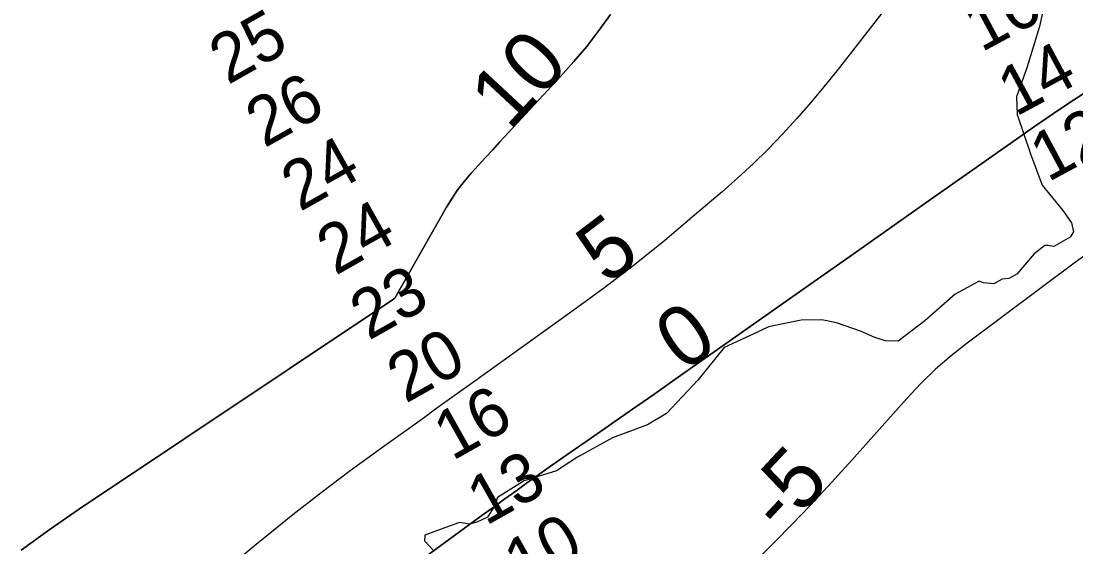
# Model space of a CAD drawing. Extents: x 3161665 to 3199565, y 885729 to 911164.
# Drawn here: x 3183943 to 3185389, y 906321 to 907041 of the extents above; entities that cross this region are included whole.
import ezdxf

# ---------------------------------------------------------------- set-up
doc = ezdxf.new("R2010")
doc.units = 0
for name, color, linetype in [('V-RIVR-EDGE', 7, 'Continuous'), ('V-RIVR-RANG', 7, 'Continuous'), ('V-TOPO-DPTH', 7, 'Continuous'), ('V-TOPO-MAJR-IDEN', 7, 'Continuous'), ('V-TOPO-MINR', 7, 'Continuous'), ('V-TOPO-MINR-IDEN', 7, 'Continuous'), ('V-TOPO-WATR', 7, 'Continuous')]:
    doc.layers.add(name, color=color, linetype=linetype)

msp = doc.modelspace()

# ---------------------------------------------------------------- linework, layer by layer
at = {"layer": 'V-RIVR-EDGE'}
for points in [[(3185410, 907256.6), (3185386.1, 907198.9), (3185366, 907156.9), (3185351.8, 907091.1), (3185339.3, 907033.9), (3185321.9, 906977.3), (3185307.7, 906937.4), (3185308.7, 906913.1), (3185327, 906859.6), (3185343, 906816.4), (3185371.6, 906781.8), (3185383.4, 906765), (3185386.1, 906752.6), (3185381.7, 906745.1), (3185359, 906732.7), (3185350.9, 906733.8), (3185346.6, 906733.8), (3185332, 906722.5), (3185308.2, 906694.5)], [(3185308.2, 906694.5), (3185297.4, 906688.6), (3185288.2, 906687.6), (3185276.9, 906681.1), (3185262.8, 906682.8), (3185256.9, 906684.9), (3185223.9, 906667.2), (3185182.3, 906630.6), (3185145.5, 906602.6), (3185128.3, 906603.2), (3185113.7, 906607.6), (3185093.8, 906616.3), (3185060.9, 906627.7), (3185040.9, 906632), (3185012.8, 906631.6), (3184968, 906622.5), (3184947, 906612.3), (3184907, 906594.1), (3184871.2, 906549.3), (3184828, 906503.6), (3184802, 906488), (3184753.9, 906470.3), (3184705.8, 906444), (3184677.2, 906425.2), (3184632.9, 906411.2), (3184596.2, 906388.7), (3184591.3, 906375.2), (3184582.6, 906361.7), (3184568, 906354.7), (3184557.8, 906352.1), (3184544.3, 906354.3), (3184517.8, 906344.6), (3184496.7, 906337.1), (3184496.2, 906329), (3184508.6, 906316)]]:
    msp.add_lwpolyline(points, dxfattribs=at)
at = {"layer": 'V-TOPO-DPTH'}
for points in [[(3183943.1, 906316.5), (3183982.9, 906345.1), (3184023.3, 906372.9), (3184453.9, 906660.4), (3184454, 906660.5), (3184455, 906661.3), (3184455.3, 906661.6), (3184455.4, 906661.8), (3184526.4, 906786.3), (3184534, 906798.7), (3184542.1, 906810.6), (3184550.9, 906822), (3184560.3, 906833), (3184570.1, 906843.7), (3184579.9, 906854.4), (3184589.7, 906865.1), (3184599.5, 906875.7), (3184682.8, 906965.4), (3184701, 906985.8), (3184718.6, 907006.7), (3184735.3, 907028.2), (3184751.4, 907050.3)], [(3185475, 906991.9), (3185387.6, 906934.1), (3185368.7, 906921.5), (3185349.9, 906908.7), (3185331.2, 906895.9), (3185312.6, 906882.9), (3185243.3, 906834.3), (3185190.1, 906796.9), (3185136.9, 906759.5), (3185083.8, 906722.1), (3185030.6, 906684.7), (3184839.3, 906550.1), (3184810.5, 906529.9), (3184781.6, 906509.7), (3184752.7, 906489.6), (3184723.8, 906469.6), (3184696, 906450.4), (3184681, 906439.9), (3184666, 906429.4), (3184651.1, 906418.8), (3184636.1, 906408.1), (3184621.3, 906397.4), (3184606.4, 906386.7), (3184591.6, 906375.9), (3184576.8, 906365.1), (3184419.5, 906250.1)], [(3185475, 906991.9), (3185387.6, 906934.1), (3185368.7, 906921.5), (3185349.9, 906908.7), (3185331.2, 906895.9), (3185312.6, 906882.9), (3185243.3, 906834.3), (3185190.1, 906796.9), (3185136.9, 906759.5), (3185083.8, 906722.1), (3185030.6, 906684.7), (3184839.3, 906550.1), (3184810.5, 906529.9), (3184781.6, 906509.7), (3184752.7, 906489.6), (3184723.8, 906469.6), (3184696, 906450.4), (3184681, 906439.9), (3184666, 906429.4), (3184651.1, 906418.8), (3184636.1, 906408.1), (3184621.3, 906397.4), (3184606.4, 906386.7), (3184591.6, 906375.9), (3184576.8, 906365.1), (3184419.5, 906250.1)]]:
    msp.add_lwpolyline(points, dxfattribs=at)
at = {"layer": 'V-TOPO-MINR'}
for points in [[(3185138, 907071.3), (3185061.9, 906973.7), (3185043.9, 906951.3), (3185025.6, 906929.3), (3185006.6, 906907.8), (3184987.2, 906886.6), (3184967.2, 906866), (3184946.8, 906845.9), (3184925.7, 906826.4), (3184904.2, 906807.4), (3184866.6, 906775.2), (3184825.6, 906740.9), (3184784, 906707.4), (3184741.5, 906675), (3184698.4, 906643.3), (3184565.1, 906547.9), (3184547.8, 906535.6), (3184530.5, 906523.2), (3184513.2, 906510.8), (3184496, 906498.4), (3184434, 906454), (3184394.1, 906424.9), (3184354.7, 906395.2), (3184315.8, 906364.8), (3184277.3, 906333.9), (3184268.2, 906326.4), (3184234.6, 906298.8)], [(3184751.4, 907050.3), (3184735.3, 907028.2), (3184718.6, 907006.7), (3184701, 906985.8), (3184682.8, 906965.4), (3184599.5, 906875.7), (3184589.7, 906865.1), (3184579.9, 906854.4), (3184570.1, 906843.7), (3184560.3, 906833), (3184550.9, 906822), (3184542.1, 906810.6), (3184534, 906798.7), (3184526.4, 906786.3), (3184455.4, 906661.8), (3184455.3, 906661.6), (3184455, 906661.3), (3184454, 906660.5), (3184453.9, 906660.4), (3184023.3, 906372.9), (3183982.9, 906345.1), (3183943.1, 906316.5)], [(3185411.5, 906727.6), (3185386.8, 906709.5), (3185240.4, 906600.2), (3185218.3, 906582.6), (3185197, 906564.2), (3185176.9, 906544.6), (3185157.5, 906524.1), (3185138.7, 906503), (3185119.8, 906481.9), (3185101, 906460.9), (3185082.1, 906439.8), (3185072.8, 906429.5), (3185049.1, 906403.5), (3185025, 906377.8), (3185000.6, 906352.5), (3184976, 906327.4), (3184859, 906210.1)]]:
    msp.add_lwpolyline(points, dxfattribs=at)
at = {"layer": 'V-TOPO-WATR'}
msp.add_lwpolyline([(3184419.5, 906250.1), (3184576.8, 906365.1), (3184591.6, 906375.9), (3184606.4, 906386.7), (3184621.3, 906397.4), (3184636.1, 906408.1), (3184651.1, 906418.8), (3184666, 906429.4), (3184681, 906439.9), (3184696, 906450.4), (3184723.8, 906469.6), (3184752.7, 906489.6), (3184781.6, 906509.7), (3184810.5, 906529.9), (3184839.3, 906550.1), (3185030.6, 906684.7), (3185083.8, 906722.1), (3185136.9, 906759.5), (3185190.1, 906796.9), (3185243.3, 906834.3), (3185312.6, 906882.9), (3185331.2, 906895.9), (3185349.9, 906908.7), (3185368.7, 906921.5), (3185387.6, 906934.1), (3185475, 906991.9)], dxfattribs=at)

# ---------------------------------------------------------------- texts
at = {"layer": 'V-RIVR-RANG'}
for s, rotation, p in [('16', 28.3158, (3185259.7, 906998)), ('25', 29.4133, (3184226.6, 906953.4)), ('14', 28.3158, (3185306.7, 906909.7)), ('26', 29.4133, (3184276.6, 906866.8)), ('12', 28.3158, (3185350.9, 906820)), ('24', 29.4133, (3184325.4, 906779.5)), ('24', 29.4133, (3184374, 906692.1)), ('23', 29.4133, (3184419.6, 906603)), ('20', 29.4133, (3184470.3, 906516.8)), ('16', 29.4133, (3184534.3, 906438.1)), ('13', 29.4133, (3184580.1, 906349.1)), ('10', 29.4133, (3184630.8, 906262.9))]:
    msp.add_text(s, height=67, rotation=rotation, dxfattribs=at).set_placement(p)
at = {"layer": 'V-TOPO-MAJR-IDEN'}
msp.add_text('0', height=83, rotation=35.1349, dxfattribs=at).set_placement((3184851.6, 906558.8))
at = {"layer": 'V-TOPO-MINR-IDEN'}
for s, rotation, p in [('10', 47.1226, (3184612.6, 906889.8)), ('5', 37.3373, (3184746.4, 906678.8)), ('-5', 46.9783, (3184986.7, 906336.8))]:
    msp.add_text(s, height=83, rotation=rotation, dxfattribs=at).set_placement(p)

doc.saveas('drawing.dxf')
